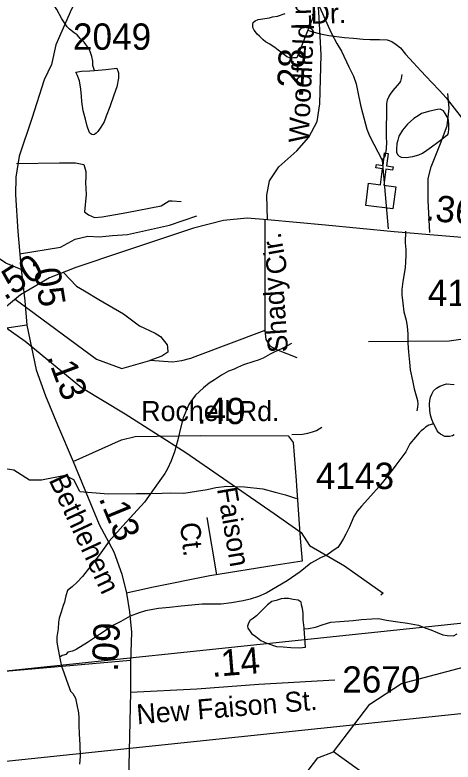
# Model space of a CAD drawing. Extents: x 2169602 to 2449496, y 721995 to 810662.
# Drawn here: x 2391367 to 2393449, y 800600 to 804152 of the extents above; entities that cross this region are included whole.
import ezdxf

# ---------------------------------------------------------------- set-up
doc = ezdxf.new("R2010")
doc.units = 0
doc.layers.add('Default', color=7, linetype='Continuous')

msp = doc.modelspace()

# ---------------------------------------------------------------- linework, layer by layer
at = {"layer": 'Default'}
for p, q in [((2393112.5, 803461.3), (2393141, 803135.3)), ((2392554.6, 803176.1), (2392554.6, 802651.3)), ((2391916.2, 801083.2), (2391167.2, 801016.5)), ((2392881, 800648.6), (2392977.8, 800775))]:
    msp.add_line(p, q, dxfattribs=at)
for points in [[(2392744.8, 806136.7), (2392732.9, 806073.6), (2392697.4, 805965.7), (2392620.5, 805802.4), (2392567.1, 805696.6), (2392336.4, 805323.8), (2392089.9, 804929.1), (2391833.1, 804511.3), (2391714.8, 804318.6), (2391635.8, 804179.3), (2391561.5, 804009.7), (2391540.6, 803916.5), (2391505.5, 803843.2), (2391448, 803659.9), (2391386.8, 803479.8), (2391371.1, 803380.4), (2391370, 803296.6), (2391381, 803121.7), (2391397.2, 802941.6)], [(2391625.9, 804084.7), (2391616.1, 804094.7), (2391589.8, 804133.2), (2391565.6, 804177), (2391541.4, 804215.1), (2391507, 804262.9), (2391463.1, 804308.5), (2391420.9, 804358.3), (2391386.6, 804408.1), (2391366.3, 804436.3), (2391342.1, 804468), (2391314, 804518.1)], [(2392567.8, 803177.5), (2392564.6, 803294.8), (2392577.2, 803362.8), (2392621.1, 803429.8), (2392706.9, 803505.2), (2392763.4, 803570.2), (2392803.2, 803645.6), (2392815.8, 803729.3), (2392823.1, 803961.8), (2392812.6, 804139.8), (2392806.3, 804240.3), (2392772.9, 804317.8), (2392714.3, 804386.9), (2392630.5, 804447.7), (2392592.4, 804477)], [(2392815.4, 804189.4), (2392849.9, 804112.4), (2392870.4, 804066.6), (2392896.6, 804016), (2392920, 803978.7), (2392954.3, 803905.5), (2392976.7, 803859.8), (2392989, 803824), (2392997.6, 803784), (2393010.1, 803722.1), (2393018.6, 803686.2), (2393039.4, 803608.3), (2393051.7, 803576.5), (2393112.5, 803461.3)], [(2392759.5, 804079.3), (2392706.2, 803947.1), (2392690.4, 803947), (2392676.3, 803946.7), (2392659.9, 803952.9), (2392650.2, 803960.4), (2392636.1, 803970.7), (2392618.4, 803984.3), (2392601.8, 803996.6), (2392593.8, 804002.2), (2392578, 804012.3), (2392558, 804024.3), (2392547.7, 804033.9), (2392537.4, 804042), (2392529.5, 804050.1), (2392518, 804059.9), (2392509.8, 804071.7), (2392503.4, 804079.6), (2392497.3, 804091.9), (2392497.5, 804097.9), (2392497.5, 804107.6), (2392499.7, 804115.8), (2392508.9, 804123.7), (2392523.3, 804129.7), (2392577.2, 804138.2), (2392591.2, 804142.1), (2392615.2, 804146.2), (2392651.3, 804158.7)], [(2392780.6, 804157.3), (2392783.3, 804147.2), (2392781.3, 804135.3), (2392759.5, 804079.3)], [(2391744.8, 803887.4), (2391736.8, 803911.4), (2391736.8, 803931.6), (2391732.5, 803953.4), (2391724.5, 803977.3), (2391716.1, 803993.2), (2391696.2, 804021.4), (2391677.8, 804039.1), (2391662.2, 804056.9), (2391648.1, 804066.7), (2391625.9, 804084.7)], [(2392759.5, 804079.3), (2392777.4, 804073.5), (2392819.6, 804061.8), (2392859.4, 804053.7), (2392933.6, 804044.1), (2392975.8, 804040.6), (2393021.6, 804036.5), (2393055.6, 804035), (2393099.9, 804035.2), (2393135.8, 804033.4), (2393157.7, 804025.6), (2393179.7, 804011.8), (2393200, 803995.7), (2393224, 803965.8), (2393262.1, 803924.3), (2393296.6, 803886.2), (2393322.4, 803858.4), (2393348.4, 803830.9), (2393385.1, 803792.9), (2393416.9, 803757.3), (2393443.2, 803723.3), (2393465.5, 803693.5), (2393483.8, 803671.3), (2393491.6, 803661.6)], [(2391744.8, 803887.4), (2391799.2, 803891.8), (2391850.9, 803898.2), (2391859.1, 803876.2), (2391859.1, 803864), (2391859.3, 803850.3), (2391851.5, 803810.1), (2391837.5, 803770), (2391818, 803714.1), (2391800.4, 803669.7), (2391790.6, 803643.6), (2391774.8, 803617.6), (2391760.8, 803597.8), (2391753, 803589.7), (2391744.8, 803583.6), (2391738.5, 803581.7), (2391732.9, 803583.4), (2391722.9, 803589.4), (2391720.4, 803595.4), (2391710.6, 803623.3), (2391702.4, 803655.4), (2391691.9, 803695.4), (2391685.8, 803739.4), (2391683.7, 803765.3), (2391679.6, 803799.1), (2391673.5, 803839), (2391662.8, 803867), (2391657.3, 803879.2), (2391683.3, 803885), (2391723.3, 803885.4), (2391744.8, 803887.4)], [(2393112.5, 803461.3), (2393124.5, 803477.8), (2393128.7, 803487.3), (2393131.6, 803501.9), (2393132.5, 803517.4), (2393134.1, 803547.4), (2393133.8, 803569.4), (2393134, 803729.4), (2393138, 803747.9), (2393143.7, 803761.6), (2393152.4, 803775.4), (2393165.5, 803791.7), (2393185.2, 803815.9), (2393195.9, 803828.5), (2393201, 803836.2), (2393204.7, 803848.7), (2393207.7, 803867.9)], [(2393338.4, 803116.8), (2393330.8, 803270), (2393330.8, 803374.2), (2393344.7, 803429.8), (2393389.9, 803541), (2393421.1, 803624.4), (2393431.5, 803707.9), (2393424.6, 803777.4)], [(2393304.5, 803494.5), (2393324.8, 803508.5), (2393346.5, 803524.7), (2393376.6, 803546.9), (2393396.3, 803560.9), (2393414, 803575.3), (2393424.2, 803583.1), (2393428.1, 803593.1), (2393430, 803609), (2393429.8, 803631.4), (2393427.5, 803651.1), (2393421.8, 803667), (2393411.7, 803683.2), (2393403.3, 803695), (2393387.7, 803703), (2393375.8, 803702.8), (2393339.5, 803694.5), (2393299.8, 803682.3), (2393283.6, 803672.5), (2393263.7, 803660.1), (2393232.3, 803632), (2393208.5, 803604), (2393192.3, 803576), (2393186.4, 803555.8), (2393182.5, 803539.8), (2393180.8, 803512), (2393181, 803497.8), (2393186.8, 803486), (2393192.9, 803479.8), (2393202.8, 803475.8), (2393226.8, 803474.2), (2393258.9, 803478.3), (2393286.6, 803486.3), (2393304.5, 803494.5)], [(2391374.3, 803445.3), (2391579.2, 803448.8), (2391655.6, 803448.8), (2391693.8, 803440.1), (2391704.2, 803407.1), (2391704.3, 803382), (2391702.5, 803355), (2391706, 803297.6), (2391697.3, 803216), (2391716.4, 803202.1), (2391745.9, 803188.2), (2391782.4, 803191.6), (2391818.9, 803198.6), (2391898.7, 803212.5), (2392062, 803243.8), (2392099.8, 803268.1), (2392115.1, 803268), (2392157.7, 803264.7)], [(2391397.2, 802941.6), (2391324, 802972), (2391206.8, 803051.6), (2391102.2, 803113.4), (2391022.6, 803146.9), (2390947.8, 803161.5), (2390823.3, 803179.3), (2390645.4, 803191.9), (2390153.1, 803232.7), (2389826.6, 803265.2), (2389551.9, 803290.3)], [(2391389.5, 803015.5), (2391584.4, 803047.4), (2391653.3, 803085.4), (2391712.9, 803099.5), (2391768.5, 803096.1), (2391799.7, 803099.5), (2391831, 803103), (2391902.2, 803108.2), (2392101.9, 803151.7), (2392232.2, 803196.9)], [(2392567.8, 803177.5), (2392471.5, 803184.8), (2392359, 803174.4), (2392215.7, 803137.7), (2391878.7, 803025.7), (2391656.4, 802950.3), (2391530.8, 802902.1), (2391393.7, 802821.5), (2391269.2, 802719.9), (2391131.6, 802588), (2390909.8, 802314.7), (2390495.9, 801804.7)], [(2394413.1, 802828.8), (2394339.8, 802859.2), (2394222.6, 802938.7), (2394118, 803000.5), (2394038.5, 803034), (2393963.6, 803048.7), (2393839.1, 803066.5), (2393661.2, 803079.1), (2393168.9, 803119.9), (2392842.4, 803152.4), (2392567.8, 803177.5)], [(2393223.2, 803124), (2393222.1, 803069.1), (2393224.4, 803037.2), (2393224.6, 803009.2), (2393223, 802977), (2393221.3, 802951.1), (2393217.6, 802921.2), (2393210.5, 802884.7), (2393206.3, 802847), (2393206.6, 802821), (2393211, 802780.9), (2393215.3, 802741), (2393225.9, 802701.2), (2393232.1, 802671.3), (2393234.6, 802635.2), (2393235.1, 802591.2), (2393237.4, 802549.2), (2393242, 802501.3), (2393246.3, 802465.4), (2393256.8, 802413.4), (2393265.4, 802373.6), (2393279.9, 802318.6), (2393282, 802303.7), (2393281.2, 802287.3), (2393277.5, 802270.2)], [(2391397.2, 802941.6), (2391414, 802791.9), (2391423.9, 802677.7)], [(2391597.5, 802927.7), (2391660.3, 802861.6), (2391698.5, 802840.8), (2391766.2, 802799), (2391882.5, 802731.3), (2391958.9, 802673.9), (2392033.6, 802639.2), (2392059.7, 802623.5), (2392090.9, 802583.6), (2392092.7, 802573.1), (2392094.4, 802548.8), (2392064.9, 802529.7), (2392007.6, 802508.9)], [(2391368.3, 802800.7), (2391754, 802515.8), (2391875.6, 802470.6), (2392007.6, 802508.9)], [(2391423.9, 802677.7), (2391135.6, 802634.8), (2390879.3, 802597.1), (2390780.9, 802592.9), (2390707.7, 802609.7), (2390504.1, 802757.3)], [(2391294.5, 802740.5), (2391303.2, 802724.5), (2391323.7, 802665.1), (2391415.9, 802601.5), (2391682.8, 802380.3), (2391891.2, 802255.2), (2392179.5, 802071), (2392599.7, 801782.5), (2392728.2, 801692.1), (2392766.4, 801629.6), (2392933.2, 801532.3), (2393117.2, 801403.7), (2393106.8, 801393.3)], [(2393676.1, 802693.8), (2393616.7, 802650.4), (2393530.3, 802614.9), (2393430.6, 802601.6), (2393047.2, 802597.2)], [(2391423.9, 802677.7), (2391468.4, 802464.1), (2391512.3, 802341.6), (2391568.8, 802203.4), (2391643.7, 802029.6)], [(2392554.6, 802651.3), (2392221.5, 802526.4), (2392201.5, 802518.2), (2392159.1, 802507.5), (2392117.8, 802501.3), (2392007.6, 802508.9)], [(2392554.6, 802651.3), (2392559.8, 802609.6), (2392578.9, 802578.4), (2392610.2, 802561), (2392707.6, 802523.7)], [(2392682.1, 802589.2), (2392640.5, 802567), (2392616.3, 802556.9), (2392596.4, 802546.6), (2392580, 802538.5), (2392546.6, 802520.4), (2392522.6, 802510.2), (2392502.5, 802504.3), (2392452.7, 802488), (2392424.8, 802475.6), (2392409, 802467.8), (2392382.6, 802457.6), (2392348.9, 802439.6), (2392315.1, 802417.1), (2392289.5, 802401.1), (2392263.2, 802378.7), (2392225.7, 802344.7), (2392207.6, 802320.6), (2392193.7, 802300.4), (2392166.4, 802236.4), (2392152.5, 802180.5), (2392141, 802132.3), (2392125, 802074.3), (2392109, 802032.1), (2392091.6, 801994.2), (2392079.9, 801972), (2392048.3, 801927.7), (2391982.3, 801835.5), (2391879.4, 801722.8), (2391815.6, 801650.6), (2391768, 801584.4), (2391688.5, 801482), (2391662.8, 801455.9), (2391639.2, 801433.5)], [(2393356.1, 802209), (2393347.9, 802228.9), (2393342, 802249.2), (2393339.7, 802271), (2393337.5, 802301), (2393339.1, 802319), (2393343, 802335), (2393349.2, 802349.1), (2393357, 802365), (2393370.9, 802377.1), (2393387.1, 802387.2), (2393409.3, 802395.2), (2393418.9, 802397.4), (2393455.2, 802395.6)], [(2393356.1, 802209), (2393352, 802207.1), (2393334, 802201), (2393318.2, 802192.8), (2393308.4, 802182.9), (2393298.1, 802174.7), (2393288.5, 802164.8), (2393270.2, 802144.9), (2393244.4, 802112.7), (2393224.9, 802074.2), (2393177.5, 802012.1), (2393145.6, 801968.2), (2393097.6, 801909.7), (2393058, 801865.5), (2393014.1, 801817.3), (2392994.4, 801793.1), (2392978.6, 801767.1), (2392964.7, 801737.2), (2392956.5, 801718.9), (2392939.1, 801683.1), (2392929.4, 801663), (2392923.5, 801655), (2392915.1, 801638.8), (2392901.5, 801620.6), (2392889.6, 801612.6), (2392873.4, 801600.5), (2392850.1, 801584.5), (2392819.7, 801570.5), (2392793.9, 801556.1), (2392774, 801546.2), (2392722.3, 801503.7), (2392660.8, 801461.4), (2392560.5, 801402.8), (2392525.1, 801386.7), (2392485.3, 801374.5), (2392451.2, 801366.2), (2392397.1, 801357.7), (2392347.1, 801351.5), (2392293.6, 801351.1), (2392257.5, 801351.3), (2392207.4, 801346.7), (2392157, 801340.5), (2392101.2, 801334.4), (2392049.5, 801330), (2391987.8, 801319.5), (2391957.7, 801309.5), (2391915.4, 801293.1), (2391869.7, 801268.8), (2391836.1, 801250.8), (2391800.2, 801226.6), (2391768.4, 801206.3), (2391736.2, 801184.3), (2391712.2, 801168.1), (2391658.3, 801135.7), (2391640.5, 801127.8)], [(2393454.4, 802155.5), (2393446.4, 802151.5), (2393432.2, 802147.6), (2393420.1, 802147.3), (2393410.5, 802147.6), (2393390.2, 802159.1), (2393382.4, 802165.2), (2393374.2, 802175.4), (2393363.9, 802195.2), (2393356.1, 802209)], [(2379098.1, 799711.3), (2381839.6, 800039.6), (2402227.5, 802177.1)], [(2392682.7, 802156.6), (2392733.5, 802158.8), (2392759.8, 802163.5), (2392781.3, 802169.2), (2392801.2, 802175.6), (2392826.4, 802191.7)], [(2391643.7, 802029.6), (2391873.1, 802131.2), (2391938, 802147.9), (2392249.8, 802152.1), (2392665.2, 802151.1), (2392689.8, 802118.6), (2392703.4, 801938.5), (2392705.2, 801913.4)], [(2382114, 799598.5), (2384855.4, 799926.8), (2405243.4, 802064.2)], [(2391675.5, 801886.1), (2391647.4, 801942.3), (2391605.2, 801962), (2391492.9, 801939.5), (2391436.7, 801939.5), (2391362.1, 801987.4), (2391299.6, 801997.9), (2391122.5, 801994.4), (2390962.7, 801980.5), (2390862, 801990.9), (2390834.2, 802008.3), (2390848.1, 802070.8)], [(2391643.7, 802029.6), (2391767.7, 801729), (2391836.7, 801599.2), (2391874.4, 801493.4), (2391897.9, 801402.3)], [(2391675.5, 801886.1), (2391810.3, 801874.8), (2391944.2, 801876.6), (2392014.2, 801877.4), (2392066.2, 801877.9), (2392108.1, 801880.2), (2392170.2, 801879), (2392230, 801887.5), (2392280, 801896.1), (2392321.9, 801904.7), (2392373.9, 801911.2), (2392458, 801908.1), (2392546, 801899.1), (2392604.3, 801883.7), (2392652.4, 801870.1), (2392704.8, 801852.8)], [(2392705.2, 801913.4), (2392722.7, 801664.1), (2392732.2, 801555.2), (2392608.7, 801536.4), (2392293.2, 801485.1), (2392017, 801430.6), (2391897.9, 801402.3)], [(2392977.8, 800775), (2393054.1, 800874.7), (2393204, 800973.4), (2393528, 801058.6), (2393611, 801119.2), (2393685, 801294.8), (2394083, 801670.5), (2394239.9, 801788.7), (2394307, 801797.2)], [(2392279.4, 801762.4), (2392325.6, 801490.3)], [(2391639.2, 801433.5), (2391617.1, 801415.7), (2391609.3, 801389.7), (2391605.8, 801376), (2391601.9, 801360), (2391595.8, 801343.9), (2391586.1, 801312.1), (2391579.8, 801294), (2391578.1, 801284.1), (2391574.2, 801266), (2391572.4, 801233.8), (2391566.4, 801195.8), (2391566.2, 801180), (2391566.9, 801169.8), (2391572.6, 801136.1), (2391578.8, 801101.8)], [(2391897.9, 801402.3), (2391911.5, 801314.4), (2391921.5, 801218), (2391916.2, 801073.5), (2391916.8, 800932.2)], [(2392741.7, 801234), (2392741.7, 801238.1), (2392737.2, 801275.7), (2392737, 801307.8), (2392733.1, 801329.9), (2392728.8, 801348), (2392727.1, 801360), (2392713, 801369.8), (2392689, 801373.5), (2392666.6, 801377.3), (2392646.5, 801377.4), (2392633.2, 801375.4), (2392609, 801368.9), (2392588.9, 801363), (2392567.2, 801346.9), (2392547.3, 801326.8), (2392530.9, 801310.6), (2392515.5, 801294.6), (2392501.6, 801284.6), (2392491.5, 801278.4), (2392485.4, 801274.4), (2392477.6, 801260.2), (2392473.7, 801250.2), (2392471.8, 801246.5), (2392473.5, 801236.5), (2392481.7, 801226.4), (2392491.7, 801210.6), (2392512, 801196.6), (2392536.2, 801178.8), (2392564.1, 801164.8), (2392610.2, 801149.3), (2392642.2, 801147.3), (2392678.1, 801145.5), (2392720.4, 801143.6), (2392748.2, 801145.9), (2392741.7, 801234)], [(2392741.7, 801234), (2392761.6, 801235.9), (2392795.4, 801242.2), (2392831.5, 801254.6), (2392869.2, 801264.7), (2392911.7, 801268.8), (2392975.2, 801273.4), (2393015, 801277.5), (2393063.4, 801281.6), (2393095.2, 801282), (2393133.1, 801274.3), (2393187.5, 801266.4), (2393233.2, 801260.8), (2393285.7, 801251.2), (2393319.3, 801237.2), (2393343.7, 801229.4), (2393373.7, 801215.6), (2393401.3, 801205.7), (2393421.4, 801201.9), (2393451.8, 801200.1), (2393469.6, 801210)], [(2391640.5, 801127.8), (2391618.5, 801123.1), (2391609.1, 801112.3), (2391599.1, 801108.1), (2391591.1, 801106.1), (2391585.3, 801102.1), (2391578.8, 801101.8)], [(2391578.8, 801101.8), (2391582.9, 801078.1), (2391589, 801056.1), (2391599.5, 801026.1), (2391611.6, 800990.2), (2391631.9, 800937.7), (2391641.7, 800925.6)], [(2391916.8, 800932.2), (2392232, 800949), (2392527.1, 800970.9), (2392888.1, 800991.9)], [(2391641.7, 800925.6), (2391654.2, 800903.9), (2391662, 800871.9), (2391668.6, 800833.9), (2391670.4, 800810.2), (2391670.8, 800776), (2391672.7, 800733.9), (2391675.5, 800682), (2391677.6, 800626.1), (2391673.7, 800589.8)], [(2391916.8, 800932.2), (2391906.8, 800512.3), (2391904.7, 800311.2), (2391910, 800173), (2391928.8, 800064.1), (2391950.5, 800003)], [(2392334, 800095.5), (2392283.1, 800195), (2392283.1, 800270.5), (2392457, 800368.6), (2392673.9, 800446.1), (2392806, 800620.6), (2392881, 800648.6)], [(2392891.1, 800340), (2393349, 800393), (2393382, 800451.4), (2393347.9, 800501.3), (2393055.9, 800523.6), (2392881, 800648.6)]]:
    msp.add_lwpolyline(points, dxfattribs=at)
msp.add_lwpolyline([(2393048.2, 803351.9), (2393104.7, 803344.7), (2393114.5, 803420.2), (2393082.8, 803424.3), (2393084.9, 803440.1), (2393116.6, 803436), (2393124.4, 803495.6), (2393140.3, 803493.6), (2393132.5, 803433.9), (2393164.2, 803429.8), (2393162.1, 803413.9), (2393130.4, 803418.1), (2393120.6, 803342.6), (2393177.7, 803335), (2393163.9, 803229.5), (2393034.4, 803246.4)], close=True, dxfattribs=at)

# ---------------------------------------------------------------- texts
for s, height, rotation, p in [('Ln.', 95, 91.5231, (2392776.1, 804082.7)), ('Dr.', 95, 1.2745, (2392773.2, 804109.5)), ('Woodfield', 95, 87.3121, (2392762.9, 803542.4)), ('.28', 125, 87.3121, (2392736, 803756.9)), ('.36', 125, 353.7679, (2393315.1, 803176.7)), ('Cir.', 95, 100.1788, (2392664.2, 802927.8)), ('.50', 125, 32.4319, (2391317.9, 802792.9)), ('.05', 125, 279.1746, (2391449.6, 802986.3)), ('Shady', 95, 94.0155, (2392665.6, 802549.4)), ('.13', 125, 290.5434, (2391517.5, 802526.7)), ('.49', 125, 359.2734, (2392230.9, 802208.9)), ('Bethlehem', 95, 294.9887, (2391526.4, 801941.1)), ('Faison', 95, 279.7298, (2392327, 801899.1)), ('.13', 125, 292.3671, (2391764.1, 801854.5)), ('Ct.', 95, 276.8213, (2392150.8, 801734.6)), ('.09', 125, 87.3994, (2391856.5, 801028.4)), ('.14', 125, 4.6182, (2392304.2, 801004.6)), ('New Faison St.', 95, 4.6182, (2391948.7, 800779.4))]:
    msp.add_text(s, height=height, rotation=rotation, dxfattribs=at).set_placement(p)
for s, height, p in [('2049', 125, (2391642.8, 803986.2)), ('4112', 125, (2393329.2, 802767.8)), ('Rochell Rd.', 95, (2391967.7, 802221.2)), ('4143', 125, (2392797.4, 801898.2)), ('2670', 125, (2392922.7, 800930.5))]:
    msp.add_text(s, height=height, dxfattribs=at).set_placement(p)

doc.saveas('drawing.dxf')
